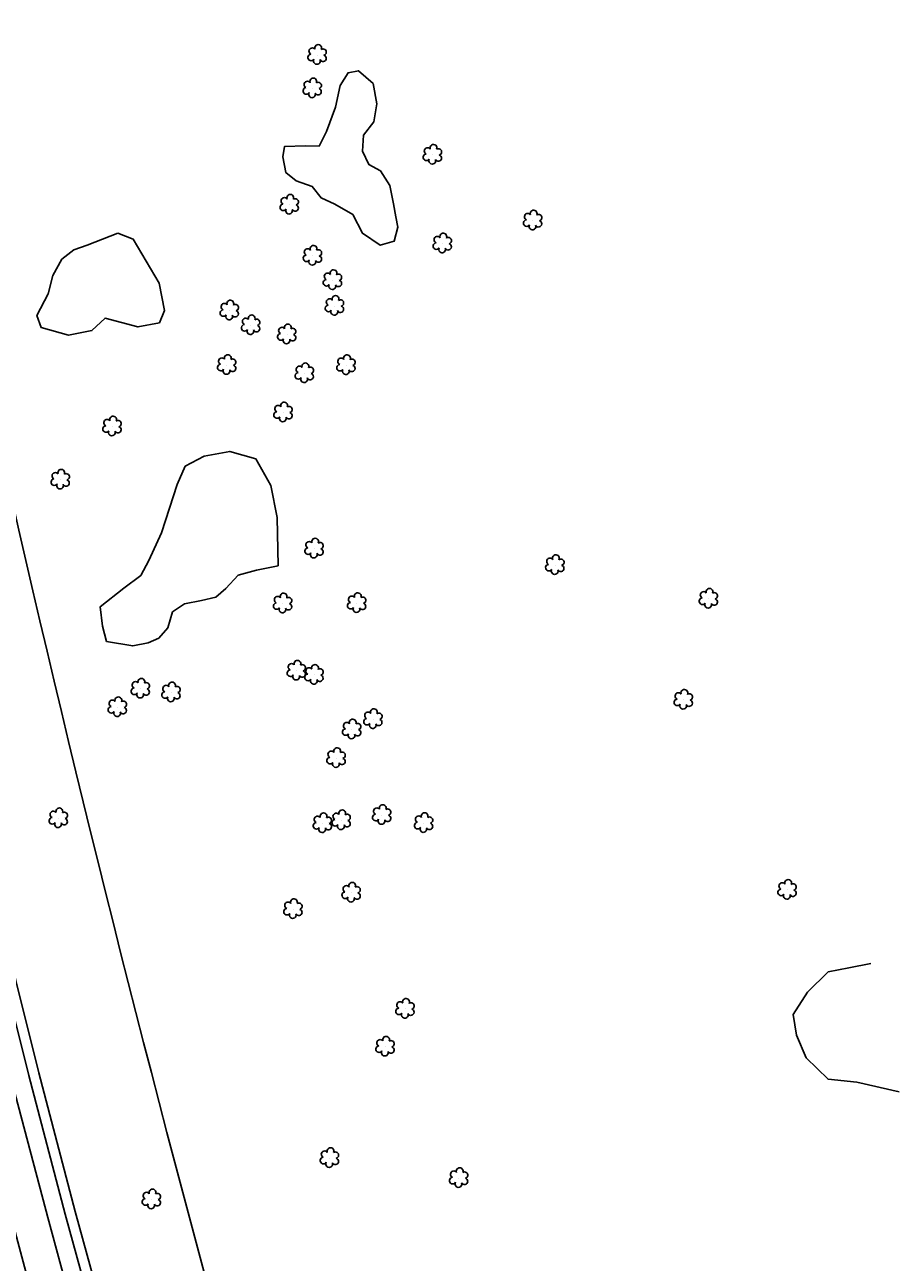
# Model space of a CAD drawing. Extents: x 3040896 to 3051146, y 687568 to 732976.
# Drawn here: x 3048428.2 to 3048682.4, y 702363.7 to 702723.2 of the extents above; entities that cross this region are included whole.
import ezdxf

# ---------------------------------------------------------------- set-up
doc = ezdxf.new("R2010")
doc.units = 0
for name, color, linetype in [('Exist Horizontal Alignment', 7, 'Continuous'), ('Exist Right of Way Line', 7, 'Continuous'), ('Exist Roads EOP', 7, 'Continuous'), ('Exist Roads EOT', 7, 'Continuous'), ('Exist Utilities Telephone UG FO', 7, 'Continuous'), ('Exist Vegetation Hedge Row', 7, 'Continuous'), ('Exist Vegetation Shrub CELL', 7, 'Continuous')]:
    doc.layers.add(name, color=color, linetype=linetype)

msp = doc.modelspace()

# ---------------------------------------------------------------- linework, layer by layer
at = {"layer": 'Exist Horizontal Alignment'}
msp.add_arc((3054012.09, 703857.21), 5780.56, 189.850505, 201.384431, dxfattribs=at)
at = {"layer": 'Exist Right of Way Line'}
for radius in [5730.56, 5830.56]:
    msp.add_arc((3054012.09, 703857.21), radius, 189.850505, 201.384431, dxfattribs=at)
at = {"layer": 'Exist Roads EOP'}
for points in [[(3048318.08, 702953.98), (3048323.75, 702921.44), (3048332.21, 702873.25), (3048340.61, 702827.02), (3048350.44, 702776.17), (3048359.91, 702727.01), (3048369.75, 702676.11), (3048379.63, 702632.04), (3048388.3, 702591.48), (3048401.36, 702533.77), (3048416.02, 702471.27), (3048429.34, 702418.02), (3048439.94, 702377.68)], [(3048612.82, 701838.39), (3048599.99, 701873.49), (3048585.23, 701914.31), (3048571.81, 701952.44), (3048559.28, 701989.22), (3048546.91, 702025.32), (3048534.03, 702063.23), (3048523.26, 702096.1), (3048510.56, 702135.75), (3048497.74, 702176.71), (3048488.29, 702208.03), (3048476.87, 702246.73), (3048466.5, 702282.92), (3048455.06, 702322.59), (3048445.6, 702357.27), (3048439.94, 702377.68)]]:
    msp.add_lwpolyline(points, dxfattribs=at)
at = {"layer": 'Exist Roads EOT'}
for points in [[(3048434.85, 702376.76), (3048424.78, 702414.81), (3048412, 702465.73), (3048400.01, 702515.4), (3048389.25, 702562.53), (3048379.4, 702606.34), (3048370.67, 702647.3), (3048360.83, 702695.14), (3048350.49, 702747.28), (3048339.91, 702803.52), (3048330.77, 702853.06), (3048322.6, 702898.8), (3048315.74, 702937.33), (3048312.98, 702952.38)], [(3048434.85, 702376.76), (3048447.46, 702330.3), (3048461.35, 702281.23), (3048477.8, 702224.95), (3048493.72, 702171.03), (3048507.01, 702127.4), (3048524.14, 702075.16), (3048541.17, 702024.19), (3048559.07, 701972.26), (3048575.74, 701925.12), (3048592.61, 701878.04), (3048608.06, 701837.27)]]:
    msp.add_lwpolyline(points, dxfattribs=at)
at = {"layer": 'Exist Utilities Telephone UG FO'}
for points in [[(3048442.85, 702378.45), (3048432.25, 702418.77), (3048418.94, 702471.98), (3048404.29, 702534.45), (3048391.23, 702592.12), (3048382.56, 702632.68), (3048372.69, 702676.73), (3048362.85, 702727.58), (3048353.39, 702776.74), (3048343.56, 702827.58), (3048335.16, 702873.77), (3048326.71, 702921.96), (3048321.04, 702954.49)], [(3048615.64, 701839.42), (3048602.81, 701874.51), (3048588.06, 701915.32), (3048574.64, 701953.42), (3048562.12, 701990.19), (3048549.75, 702026.29), (3048536.87, 702064.18), (3048526.11, 702097.03), (3048513.42, 702136.66), (3048500.61, 702177.59), (3048491.17, 702208.88), (3048479.76, 702247.56), (3048469.39, 702283.75), (3048457.95, 702323.4), (3048448.5, 702358.07), (3048442.84, 702378.48)]]:
    msp.add_lwpolyline(points, dxfattribs=at)
at = {"layer": 'Exist Vegetation Hedge Row'}
for points in [[(3048529.45, 702706.14), (3048530.48, 702700.25), (3048529.69, 702695.04), (3048526.68, 702691.14), (3048526.38, 702686.51), (3048528.17, 702682.63), (3048531.56, 702680.78), (3048534.3, 702676.51), (3048535.32, 702671.25), (3048536.05, 702667.47), (3048536.59, 702664.47), (3048535.58, 702660.34), (3048531.5, 702659.2), (3048526.39, 702662.65), (3048523.57, 702668.08), (3048518.29, 702671.08), (3048514.32, 702672.95), (3048511.74, 702676.29), (3048507.12, 702677.85), (3048504.09, 702680.3), (3048503.16, 702684.83), (3048503.66, 702687.85), (3048509.8, 702688.05), (3048513.71, 702687.96), (3048515.91, 702692.27), (3048518.5, 702699.31), (3048519.86, 702705.55), (3048522.17, 702709.28), (3048525.14, 702709.88), (3048529.45, 702706.14)], [(3048455.26, 702662.69), (3048459.72, 702660.98), (3048467.26, 702648.18), (3048468.8, 702640.25), (3048467.33, 702636.66), (3048461.06, 702635.44), (3048451.55, 702638.04), (3048447.72, 702634.41), (3048440.86, 702633.07), (3048432.97, 702635.28), (3048431.69, 702638.78), (3048434.97, 702645.09), (3048436.32, 702650.39), (3048438.94, 702655.13), (3048442.44, 702657.85), (3048446.32, 702659.22), (3048455.26, 702662.69)], [(3048501.82, 702566.01), (3048495.53, 702564.79), (3048490.21, 702563.3), (3048486.59, 702559.44), (3048483.76, 702556.94), (3048479.51, 702555.98), (3048474.64, 702555.03), (3048471.12, 702552.65), (3048469.8, 702548), (3048467.14, 702545), (3048464.07, 702543.65), (3048459.57, 702542.77), (3048451.95, 702544.1), (3048450.83, 702548.48), (3048450.12, 702554.16), (3048457.03, 702559.55), (3048461.9, 702563.21), (3048464.29, 702567.6), (3048467.89, 702575.61), (3048470.26, 702582.81), (3048472.5, 702589.66), (3048474.79, 702595), (3048480.3, 702597.91), (3048487.78, 702599.31), (3048495.32, 702597.14), (3048499.72, 702589.4), (3048501.53, 702580.09), (3048501.82, 702566.01)], [(3048682.35, 702413.24), (3048669.99, 702416.02), (3048661.65, 702416.88), (3048655.32, 702423.15), (3048652.53, 702429.75), (3048651.54, 702435.69), (3048655.73, 702442.15), (3048661.73, 702448.1), (3048667.71, 702449.3), (3048674.13, 702450.48)]]:
    msp.add_lwpolyline(points, dxfattribs=at)
at = {"layer": 'Exist Vegetation Shrub CELL'}
for p, q in [((3048513.24, 702714.43), (3048513.24, 702714.43)), ((3048511.81, 702704.72), (3048511.81, 702704.72)), ((3048546.76, 702685.43), (3048546.76, 702685.43)), ((3048505.13, 702670.92), (3048505.13, 702670.92)), ((3048575.87, 702666.34), (3048575.87, 702666.34)), ((3048549.6, 702659.66), (3048549.6, 702659.66)), ((3048511.89, 702656.09), (3048511.89, 702656.09)), ((3048517.7, 702649.01), (3048517.7, 702649.01)), ((3048487.71, 702640.2), (3048487.71, 702640.2)), ((3048518.28, 702641.53), (3048518.28, 702641.53)), ((3048493.9, 702635.9), (3048493.9, 702635.9)), ((3048504.41, 702633.25), (3048504.41, 702633.25)), ((3048486.96, 702624.35), (3048486.96, 702624.35)), ((3048509.52, 702621.97), (3048509.52, 702621.97)), ((3048521.62, 702624.32), (3048521.62, 702624.32)), ((3048503.34, 702610.58), (3048503.34, 702610.58)), ((3048453.64, 702606.51), (3048453.64, 702606.51)), ((3048438.57, 702591.05), (3048438.57, 702591.05)), ((3048512.35, 702571.02), (3048512.35, 702571.02)), ((3048582.33, 702566.22), (3048582.33, 702566.22)), ((3048626.96, 702556.47), (3048626.96, 702556.47)), ((3048503.19, 702555.08), (3048503.19, 702555.08)), ((3048524.74, 702555.19), (3048524.74, 702555.19)), ((3048507.21, 702535.55), (3048507.21, 702535.55)), ((3048512.32, 702534.34), (3048512.32, 702534.34)), ((3048461.85, 702530.32), (3048461.85, 702530.32)), ((3048470.78, 702529.24), (3048470.78, 702529.24)), ((3048455.17, 702524.95), (3048455.17, 702524.95)), ((3048619.67, 702527.09), (3048619.67, 702527.09)), ((3048529.44, 702521.47), (3048529.44, 702521.47)), ((3048523.28, 702518.49), (3048523.28, 702518.49)), ((3048518.76, 702510.16), (3048518.76, 702510.16)), ((3048438, 702492.68), (3048438, 702492.68)), ((3048520.22, 702492.1), (3048520.22, 702492.1)), ((3048532.01, 702493.63), (3048532.01, 702493.63)), ((3048514.78, 702491.22), (3048514.78, 702491.22)), ((3048544.17, 702491.29), (3048544.17, 702491.29)), ((3048523.13, 702471.05), (3048523.13, 702471.05)), ((3048649.83, 702471.88), (3048649.83, 702471.88)), ((3048506.2, 702466.29), (3048506.2, 702466.29)), ((3048538.78, 702437.32), (3048538.78, 702437.32)), ((3048532.98, 702426.33), (3048532.98, 702426.33)), ((3048516.82, 702393.97), (3048516.82, 702393.97)), ((3048554.37, 702388.16), (3048554.37, 702388.16)), ((3048465.08, 702381.95), (3048465.08, 702381.95))]:
    msp.add_line(p, q, dxfattribs=at)
for centre, radius, start, end in [((3048511.44, 702713.72), 0.955, 95.1099, 327.9534), ((3048511.76, 702715.55), 0.968, 35.8908, 245.4216), ((3048513.47, 702716.47), 0.99, 334.8391, 200.4717), ((3048514.91, 702715.29), 0.929, 284.4567, 126.0861), ((3048513.11, 702712.74), 0.984, 151.2797, 21.387), ((3048514.88, 702713.5), 0.937, 204.9913, 73.4601), ((3048512.04, 702706.76), 0.99, 334.8391, 200.4717), ((3048510.01, 702704.02), 0.955, 95.1099, 327.9534), ((3048510.33, 702705.85), 0.968, 35.8908, 245.4216), ((3048513.45, 702703.79), 0.937, 204.9913, 73.4601), ((3048513.49, 702705.59), 0.929, 284.4567, 126.0861), ((3048511.68, 702703.04), 0.984, 151.2797, 21.387), ((3048545.28, 702686.56), 0.968, 35.8908, 245.4216), ((3048546.99, 702687.47), 0.99, 334.8391, 200.4717), ((3048548.43, 702686.3), 0.929, 284.4567, 126.0861), ((3048544.96, 702684.73), 0.955, 95.1099, 327.9534), ((3048546.63, 702683.75), 0.984, 151.2797, 21.387), ((3048548.4, 702684.5), 0.937, 204.9913, 73.4601), ((3048503.65, 702672.04), 0.968, 35.8908, 245.4216), ((3048505.36, 702672.96), 0.99, 334.8391, 200.4717), ((3048506.8, 702671.78), 0.929, 284.4567, 126.0861), ((3048503.33, 702670.21), 0.955, 95.1099, 327.9534), ((3048505, 702669.23), 0.984, 151.2797, 21.387), ((3048506.77, 702669.99), 0.937, 204.9913, 73.4601), ((3048574.39, 702667.47), 0.968, 35.8908, 245.4216), ((3048576.1, 702668.38), 0.99, 334.8391, 200.4717), ((3048577.54, 702667.21), 0.929, 284.4567, 126.0861), ((3048574.07, 702665.63), 0.955, 95.1099, 327.9534), ((3048575.74, 702664.65), 0.984, 151.2797, 21.387), ((3048577.51, 702665.41), 0.937, 204.9913, 73.4601), ((3048548.12, 702660.78), 0.968, 35.8908, 245.4216), ((3048549.83, 702661.7), 0.99, 334.8391, 200.4717), ((3048551.27, 702660.52), 0.929, 284.4567, 126.0861), ((3048510.41, 702657.21), 0.968, 35.8908, 245.4216), ((3048512.12, 702658.13), 0.99, 334.8391, 200.4717), ((3048513.56, 702656.96), 0.929, 284.4567, 126.0861), ((3048547.8, 702658.95), 0.955, 95.1099, 327.9534), ((3048549.47, 702657.97), 0.984, 151.2797, 21.387), ((3048551.24, 702658.73), 0.937, 204.9913, 73.4601), ((3048510.09, 702655.38), 0.955, 95.1099, 327.9534), ((3048511.76, 702654.4), 0.984, 151.2797, 21.387), ((3048513.53, 702655.16), 0.937, 204.9913, 73.4601), ((3048516.22, 702650.13), 0.968, 35.8908, 245.4216), ((3048517.93, 702651.05), 0.99, 334.8391, 200.4717), ((3048519.37, 702649.88), 0.929, 284.4567, 126.0861), ((3048515.9, 702648.3), 0.955, 95.1099, 327.9534), ((3048517.57, 702647.32), 0.984, 151.2797, 21.387), ((3048519.34, 702648.08), 0.937, 204.9913, 73.4601), ((3048487.94, 702642.24), 0.99, 334.8391, 200.4717), ((3048516.8, 702642.66), 0.968, 35.8908, 245.4216), ((3048518.51, 702643.57), 0.99, 334.8391, 200.4717), ((3048519.95, 702642.4), 0.929, 284.4567, 126.0861), ((3048485.91, 702639.49), 0.955, 95.1099, 327.9534), ((3048486.22, 702641.33), 0.968, 35.8908, 245.4216), ((3048487.58, 702638.51), 0.984, 151.2797, 21.387), ((3048489.34, 702639.27), 0.937, 204.9913, 73.4601), ((3048489.38, 702641.07), 0.929, 284.4567, 126.0861), ((3048516.48, 702640.83), 0.955, 95.1099, 327.9534), ((3048518.15, 702639.85), 0.984, 151.2797, 21.387), ((3048519.92, 702640.6), 0.937, 204.9913, 73.4601), ((3048492.1, 702635.2), 0.955, 95.1099, 327.9534), ((3048492.41, 702637.03), 0.968, 35.8908, 245.4216), ((3048494.13, 702637.95), 0.99, 334.8391, 200.4717), ((3048495.53, 702634.98), 0.937, 204.9913, 73.4601), ((3048495.57, 702636.77), 0.929, 284.4567, 126.0861), ((3048504.64, 702635.29), 0.99, 334.8391, 200.4717), ((3048493.77, 702634.22), 0.984, 151.2797, 21.387), ((3048502.61, 702632.55), 0.955, 95.1099, 327.9534), ((3048502.93, 702634.38), 0.968, 35.8908, 245.4216), ((3048504.28, 702631.57), 0.984, 151.2797, 21.387), ((3048506.05, 702632.33), 0.937, 204.9913, 73.4601), ((3048506.08, 702634.12), 0.929, 284.4567, 126.0861), ((3048485.48, 702625.48), 0.968, 35.8908, 245.4216), ((3048487.19, 702626.39), 0.99, 334.8391, 200.4717), ((3048488.64, 702625.22), 0.929, 284.4567, 126.0861), ((3048509.75, 702624.01), 0.99, 334.8391, 200.4717), ((3048520.14, 702625.44), 0.968, 35.8908, 245.4216), ((3048521.85, 702626.36), 0.99, 334.8391, 200.4717), ((3048523.29, 702625.18), 0.929, 284.4567, 126.0861), ((3048485.16, 702623.65), 0.955, 95.1099, 327.9534), ((3048486.84, 702622.67), 0.984, 151.2797, 21.387), ((3048488.6, 702623.42), 0.937, 204.9913, 73.4601), ((3048507.72, 702621.26), 0.955, 95.1099, 327.9534), ((3048508.04, 702623.1), 0.968, 35.8908, 245.4216), ((3048511.16, 702621.04), 0.937, 204.9913, 73.4601), ((3048511.19, 702622.84), 0.929, 284.4567, 126.0861), ((3048519.82, 702623.61), 0.955, 95.1099, 327.9534), ((3048521.49, 702622.63), 0.984, 151.2797, 21.387), ((3048523.26, 702623.39), 0.937, 204.9913, 73.4601), ((3048509.39, 702620.28), 0.984, 151.2797, 21.387), ((3048501.54, 702609.88), 0.955, 95.1099, 327.9534), ((3048501.86, 702611.71), 0.968, 35.8908, 245.4216), ((3048503.57, 702612.62), 0.99, 334.8391, 200.4717), ((3048504.98, 702609.65), 0.937, 204.9913, 73.4601), ((3048505.01, 702611.45), 0.929, 284.4567, 126.0861), ((3048451.84, 702605.8), 0.955, 95.1099, 327.9534), ((3048452.16, 702607.63), 0.968, 35.8908, 245.4216), ((3048453.87, 702608.55), 0.99, 334.8391, 200.4717), ((3048455.31, 702607.37), 0.929, 284.4567, 126.0861), ((3048503.21, 702608.9), 0.984, 151.2797, 21.387), ((3048453.51, 702604.82), 0.984, 151.2797, 21.387), ((3048455.28, 702605.58), 0.937, 204.9913, 73.4601), ((3048437.08, 702592.18), 0.968, 35.8908, 245.4216), ((3048438.8, 702593.09), 0.99, 334.8391, 200.4717), ((3048440.24, 702591.92), 0.929, 284.4567, 126.0861), ((3048436.77, 702590.35), 0.955, 95.1099, 327.9534), ((3048438.44, 702589.37), 0.984, 151.2797, 21.387), ((3048440.2, 702590.12), 0.937, 204.9913, 73.4601), ((3048510.55, 702570.31), 0.955, 95.1099, 327.9534), ((3048510.87, 702572.14), 0.968, 35.8908, 245.4216), ((3048512.58, 702573.06), 0.99, 334.8391, 200.4717), ((3048513.99, 702570.09), 0.937, 204.9913, 73.4601), ((3048514.02, 702571.89), 0.929, 284.4567, 126.0861), ((3048512.22, 702569.33), 0.984, 151.2797, 21.387), ((3048580.85, 702567.35), 0.968, 35.8908, 245.4216), ((3048582.56, 702568.26), 0.99, 334.8391, 200.4717), ((3048584, 702567.09), 0.929, 284.4567, 126.0861), ((3048580.53, 702565.52), 0.955, 95.1099, 327.9534), ((3048582.2, 702564.54), 0.984, 151.2797, 21.387), ((3048583.97, 702565.29), 0.937, 204.9913, 73.4601), ((3048501.71, 702556.2), 0.968, 35.8908, 245.4216), ((3048503.42, 702557.12), 0.99, 334.8391, 200.4717), ((3048504.87, 702555.95), 0.929, 284.4567, 126.0861), ((3048523.26, 702556.31), 0.968, 35.8908, 245.4216), ((3048524.97, 702557.23), 0.99, 334.8391, 200.4717), ((3048526.41, 702556.06), 0.929, 284.4567, 126.0861), ((3048625.16, 702555.76), 0.955, 95.1099, 327.9534), ((3048625.48, 702557.59), 0.968, 35.8908, 245.4216), ((3048627.19, 702558.51), 0.99, 334.8391, 200.4717), ((3048628.6, 702555.54), 0.937, 204.9913, 73.4601), ((3048628.63, 702557.33), 0.929, 284.4567, 126.0861), ((3048501.39, 702554.37), 0.955, 95.1099, 327.9534), ((3048503.07, 702553.39), 0.984, 151.2797, 21.387), ((3048504.83, 702554.15), 0.937, 204.9913, 73.4601), ((3048522.94, 702554.48), 0.955, 95.1099, 327.9534), ((3048524.61, 702553.5), 0.984, 151.2797, 21.387), ((3048526.37, 702554.26), 0.937, 204.9913, 73.4601), ((3048626.83, 702554.78), 0.984, 151.2797, 21.387), ((3048507.44, 702537.6), 0.99, 334.8391, 200.4717), ((3048505.41, 702534.85), 0.955, 95.1099, 327.9534), ((3048505.73, 702536.68), 0.968, 35.8908, 245.4216), ((3048508.85, 702534.63), 0.937, 204.9913, 73.4601), ((3048508.88, 702536.42), 0.929, 284.4567, 126.0861), ((3048510.84, 702535.47), 0.968, 35.8908, 245.4216), ((3048512.55, 702536.38), 0.99, 334.8391, 200.4717), ((3048513.99, 702535.21), 0.929, 284.4567, 126.0861), ((3048460.37, 702531.45), 0.968, 35.8908, 245.4216), ((3048462.08, 702532.36), 0.99, 334.8391, 200.4717), ((3048463.53, 702531.19), 0.929, 284.4567, 126.0861), ((3048469.29, 702530.37), 0.968, 35.8908, 245.4216), ((3048471, 702531.29), 0.99, 334.8391, 200.4717), ((3048507.08, 702533.87), 0.984, 151.2797, 21.387), ((3048510.52, 702533.63), 0.955, 95.1099, 327.9534), ((3048512.19, 702532.66), 0.984, 151.2797, 21.387), ((3048513.96, 702533.41), 0.937, 204.9913, 73.4601), ((3048455.4, 702526.99), 0.99, 334.8391, 200.4717), ((3048460.05, 702529.61), 0.955, 95.1099, 327.9534), ((3048461.72, 702528.64), 0.984, 151.2797, 21.387), ((3048463.49, 702529.39), 0.937, 204.9913, 73.4601), ((3048468.98, 702528.54), 0.955, 95.1099, 327.9534), ((3048470.65, 702527.56), 0.984, 151.2797, 21.387), ((3048472.41, 702528.32), 0.937, 204.9913, 73.4601), ((3048472.45, 702530.11), 0.929, 284.4567, 126.0861), ((3048618.19, 702528.22), 0.968, 35.8908, 245.4216), ((3048619.9, 702529.13), 0.99, 334.8391, 200.4717), ((3048621.34, 702527.96), 0.929, 284.4567, 126.0861), ((3048453.37, 702524.25), 0.955, 95.1099, 327.9534), ((3048453.69, 702526.08), 0.968, 35.8908, 245.4216), ((3048456.81, 702524.02), 0.937, 204.9913, 73.4601), ((3048456.84, 702525.82), 0.929, 284.4567, 126.0861), ((3048529.67, 702523.51), 0.99, 334.8391, 200.4717), ((3048617.87, 702526.39), 0.955, 95.1099, 327.9534), ((3048619.54, 702525.41), 0.984, 151.2797, 21.387), ((3048621.31, 702526.16), 0.937, 204.9913, 73.4601), ((3048455.04, 702523.27), 0.984, 151.2797, 21.387), ((3048521.8, 702519.61), 0.968, 35.8908, 245.4216), ((3048523.51, 702520.53), 0.99, 334.8391, 200.4717), ((3048527.64, 702520.77), 0.955, 95.1099, 327.9534), ((3048527.96, 702522.6), 0.968, 35.8908, 245.4216), ((3048531.08, 702520.55), 0.937, 204.9913, 73.4601), ((3048531.11, 702522.34), 0.929, 284.4567, 126.0861), ((3048521.48, 702517.78), 0.955, 95.1099, 327.9534), ((3048523.15, 702516.8), 0.984, 151.2797, 21.387), ((3048524.92, 702517.56), 0.937, 204.9913, 73.4601), ((3048524.95, 702519.36), 0.929, 284.4567, 126.0861), ((3048529.31, 702519.79), 0.984, 151.2797, 21.387), ((3048518.99, 702512.2), 0.99, 334.8391, 200.4717), ((3048516.96, 702509.46), 0.955, 95.1099, 327.9534), ((3048517.28, 702511.29), 0.968, 35.8908, 245.4216), ((3048520.4, 702509.23), 0.937, 204.9913, 73.4601), ((3048520.43, 702511.03), 0.929, 284.4567, 126.0861), ((3048518.63, 702508.48), 0.984, 151.2797, 21.387), ((3048438.23, 702494.72), 0.99, 334.8391, 200.4717), ((3048530.53, 702494.75), 0.968, 35.8908, 245.4216), ((3048532.24, 702495.67), 0.99, 334.8391, 200.4717), ((3048533.69, 702494.49), 0.929, 284.4567, 126.0861), ((3048436.2, 702491.97), 0.955, 95.1099, 327.9534), ((3048436.52, 702493.8), 0.968, 35.8908, 245.4216), ((3048439.64, 702491.75), 0.937, 204.9913, 73.4601), ((3048439.68, 702493.54), 0.929, 284.4567, 126.0861), ((3048513.29, 702492.35), 0.968, 35.8908, 245.4216), ((3048515.01, 702493.26), 0.99, 334.8391, 200.4717), ((3048516.45, 702492.09), 0.929, 284.4567, 126.0861), ((3048518.42, 702491.39), 0.955, 95.1099, 327.9534), ((3048518.73, 702493.22), 0.968, 35.8908, 245.4216), ((3048520.45, 702494.14), 0.99, 334.8391, 200.4717), ((3048521.85, 702491.17), 0.937, 204.9913, 73.4601), ((3048521.89, 702492.96), 0.929, 284.4567, 126.0861), ((3048530.21, 702492.92), 0.955, 95.1099, 327.9534), ((3048531.89, 702491.94), 0.984, 151.2797, 21.387), ((3048533.65, 702492.7), 0.937, 204.9913, 73.4601), ((3048542.69, 702492.42), 0.968, 35.8908, 245.4216), ((3048544.4, 702493.33), 0.99, 334.8391, 200.4717), ((3048545.84, 702492.16), 0.929, 284.4567, 126.0861), ((3048437.87, 702490.99), 0.984, 151.2797, 21.387), ((3048512.98, 702490.52), 0.955, 95.1099, 327.9534), ((3048514.65, 702489.54), 0.984, 151.2797, 21.387), ((3048516.41, 702490.3), 0.937, 204.9913, 73.4601), ((3048520.09, 702490.41), 0.984, 151.2797, 21.387), ((3048542.37, 702490.59), 0.955, 95.1099, 327.9534), ((3048544.04, 702489.61), 0.984, 151.2797, 21.387), ((3048545.81, 702490.36), 0.937, 204.9913, 73.4601), ((3048523.36, 702473.09), 0.99, 334.8391, 200.4717), ((3048648.35, 702473.01), 0.968, 35.8908, 245.4216), ((3048650.06, 702473.92), 0.99, 334.8391, 200.4717), ((3048651.5, 702472.75), 0.929, 284.4567, 126.0861), ((3048521.33, 702470.34), 0.955, 95.1099, 327.9534), ((3048521.65, 702472.18), 0.968, 35.8908, 245.4216), ((3048524.77, 702470.12), 0.937, 204.9913, 73.4601), ((3048524.8, 702471.92), 0.929, 284.4567, 126.0861), ((3048648.03, 702471.18), 0.955, 95.1099, 327.9534), ((3048649.7, 702470.2), 0.984, 151.2797, 21.387), ((3048651.47, 702470.95), 0.937, 204.9913, 73.4601), ((3048504.4, 702465.58), 0.955, 95.1099, 327.9534), ((3048504.72, 702467.41), 0.968, 35.8908, 245.4216), ((3048506.43, 702468.33), 0.99, 334.8391, 200.4717), ((3048507.88, 702467.16), 0.929, 284.4567, 126.0861), ((3048523, 702469.37), 0.984, 151.2797, 21.387), ((3048506.08, 702464.6), 0.984, 151.2797, 21.387), ((3048507.84, 702465.36), 0.937, 204.9913, 73.4601), ((3048537.29, 702438.45), 0.968, 35.8908, 245.4216), ((3048539.01, 702439.36), 0.99, 334.8391, 200.4717), ((3048540.45, 702438.19), 0.929, 284.4567, 126.0861), ((3048536.98, 702436.62), 0.955, 95.1099, 327.9534), ((3048538.65, 702435.64), 0.984, 151.2797, 21.387), ((3048540.41, 702436.39), 0.937, 204.9913, 73.4601), ((3048531.49, 702427.46), 0.968, 35.8908, 245.4216), ((3048533.21, 702428.37), 0.99, 334.8391, 200.4717), ((3048534.65, 702427.2), 0.929, 284.4567, 126.0861), ((3048531.18, 702425.63), 0.955, 95.1099, 327.9534), ((3048532.85, 702424.65), 0.984, 151.2797, 21.387), ((3048534.61, 702425.4), 0.937, 204.9913, 73.4601), ((3048515.34, 702395.1), 0.968, 35.8908, 245.4216), ((3048517.05, 702396.01), 0.99, 334.8391, 200.4717), ((3048518.49, 702394.84), 0.929, 284.4567, 126.0861), ((3048515.02, 702393.27), 0.955, 95.1099, 327.9534), ((3048516.69, 702392.29), 0.984, 151.2797, 21.387), ((3048518.46, 702393.04), 0.937, 204.9913, 73.4601), ((3048554.6, 702390.2), 0.99, 334.8391, 200.4717), ((3048552.57, 702387.46), 0.955, 95.1099, 327.9534), ((3048552.89, 702389.29), 0.968, 35.8908, 245.4216), ((3048556.01, 702387.23), 0.937, 204.9913, 73.4601), ((3048556.04, 702389.03), 0.929, 284.4567, 126.0861), ((3048463.59, 702383.08), 0.968, 35.8908, 245.4216), ((3048465.31, 702384), 0.99, 334.8391, 200.4717), ((3048466.75, 702382.82), 0.929, 284.4567, 126.0861), ((3048554.24, 702386.48), 0.984, 151.2797, 21.387), ((3048463.28, 702381.25), 0.955, 95.1099, 327.9534), ((3048464.95, 702380.27), 0.984, 151.2797, 21.387), ((3048466.71, 702381.03), 0.937, 204.9913, 73.4601)]:
    msp.add_arc(centre, radius, start, end, dxfattribs=at)

doc.saveas('drawing.dxf')
